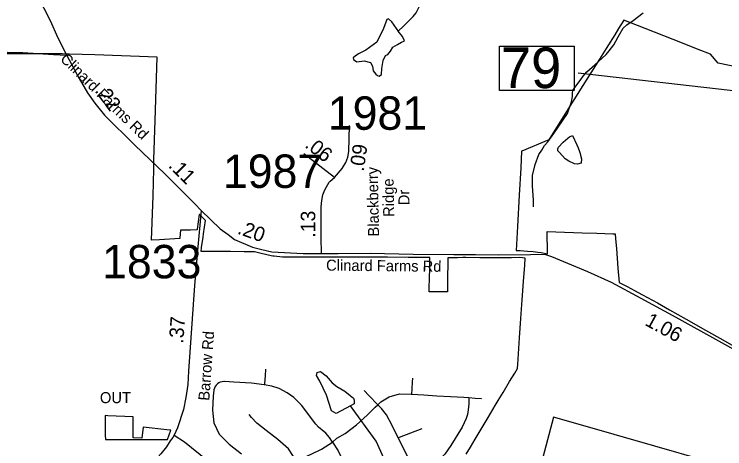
# Model space of a CAD drawing. Extents: x 1662474 to 1856135, y 779280 to 917889.
# Drawn here: x 1707768 to 1713898, y 839326 to 843071 of the extents above; entities that cross this region are included whole.
import ezdxf

# ---------------------------------------------------------------- set-up
doc = ezdxf.new("R2010")
doc.units = 0
for name, color, linetype in [('Cogo Default Point CELL', 7, 'Continuous'), ('Exist Boundary Political City Limit New', 7, 'Continuous'), ('Exist Boundary Political City Limit New Hole', 7, 'Continuous'), ('Exist Hydrographic Misc Water Feature', 7, 'Continuous'), ('Exist Hydrographic Pond Under 1500 Sq Ft', 7, 'Continuous'), ('Exist Road Non-System Type 51', 7, 'Continuous'), ('Exist Road Secondary Mileage Tenths English Label', 7, 'Continuous'), ('Exist Road Secondary Structure Standard Bridge Number Label', 7, 'Continuous'), ('Exist Road Secondary Type 41 Attributed', 7, 'Continuous'), ('Exist Road Secondary Type 51 Attributed', 7, 'Continuous'), ('Exist Road Secondary Type 51 Label', 7, 'Continuous'), ('Map Preparation Boundary City Limit Buffer Line', 7, 'Continuous'), ('Prop DGN Element Guardrail', 7, 'Continuous')]:
    doc.layers.add(name, color=color, linetype=linetype)

msp = doc.modelspace()

# ---------------------------------------------------------------- linework, layer by layer
at = {"layer": 'Exist Boundary Political City Limit New'}
for points in [[(1714036.9, 842609.1), (1713840.5, 842648.1), (1713773.9, 842725.9), (1713666.8, 842768.1), (1713533.6, 842820.7), (1713372, 842884.5), (1713211.5, 842947.8), (1713028.2, 843020.2), (1712982, 842946.8), (1712948.4, 842893.1), (1712874.5, 842775.7), (1712816.2, 842683.2), (1712674.1, 842457.4), (1712504.6, 842187.9), (1712378.9, 841988), (1712146.9, 841890.3), (1712145.2, 841889.6), (1712137.4, 841747.3), (1712124.2, 841511.1), (1712109.1, 841241.6), (1712097.6, 841033.6), (1712131.2, 841033.9), (1712196.4, 841029.3), (1712245.4, 841025.8), (1712283.6, 841021.6), (1712312.4, 841017.6), (1712368, 841007.4), (1712367.9, 841013.1), (1712364.4, 841198.6), (1712366.4, 841198.6), (1712440.4, 841195.9), (1712667.9, 841188.1), (1712793.1, 841183.8), (1712932.8, 841178.9), (1712952.9, 841178.2), (1712956.2, 841136.1), (1712962.8, 841051.4), (1712975.9, 840882.2), (1712985.5, 840757.9), (1713037, 840734.2), (1713056, 840724.8), (1713120.2, 840690.1), (1713188.1, 840653.5), (1713316.1, 840582.8), (1713419.9, 840524.5), (1713565.4, 840442.8), (1713732.4, 840349), (1713879.6, 840265.5), (1714051.4, 840167.9)], [(1711744.6, 839408.6), (1711787.5, 839480.4), (1711856, 839595.1), (1711918.1, 839699.1), (1711944.1, 839742.6), (1711985.4, 839811.5), (1712041.9, 839905.2), (1712085.8, 839976.4), (1712109, 840017.6), (1712109.2, 840020.2), (1712111.4, 840050.9), (1712127.6, 840281.6), (1712139.4, 840449.2), (1712150.8, 840610), (1712161.9, 840767.9), (1712171.8, 840907.8), (1712176.1, 840969.7), (1712129.2, 840973.1), (1712057.5, 840972.5), (1711962.9, 840971.8), (1711901.6, 840971.3), (1711784.1, 840972.1), (1711663, 840973.1), (1711638.6, 840973.3), (1711591.8, 840972.5), (1711511.5, 840971.7), (1711509.6, 840971.7), (1711506, 840755.3), (1711504.9, 840685.6), (1711504.8, 840679.6), (1711348.4, 840679.7), (1711348.8, 840697.9), (1711349, 840711.1), (1711350.8, 840796.7), (1711352.2, 840878.6), (1711354.1, 840973.4), (1711248.6, 840974.9), (1711165.5, 840975.4), (1710987.5, 840976.2), (1710871.2, 840976.6), (1710679.9, 840977.3), (1710564.4, 840977.8), (1710371.2, 840978.2), (1710279, 840978.3), (1710151.8, 840977.8), (1710111, 840976.9), (1710083.4, 840976.4), (1710011.8, 840984.6), (1710000, 840987.1), (1709958.1, 840995.4), (1709876.2, 841015), (1709839.9, 841024.1), (1709753.2, 841024.6), (1709633.9, 841025.4), (1709512.6, 841026.1), (1709444.5, 841026.5), (1709379.9, 841026.9), (1709384.6, 841061.9), (1709397.2, 841149.8), (1709401.4, 841178.9), (1709417.6, 841292.6), (1709366, 841345.4), (1709365.1, 841346.4), (1709346.8, 841218.6), (1709345.9, 841212.6), (1709288.9, 841211.1), (1709203.4, 841208.8), (1709201.9, 841208.8), (1709198, 841143.1), (1709197.6, 841137.2), (1709022.6, 841127.8), (1708953.6, 841124), (1708966.1, 841506.6), (1708973.6, 841735), (1708973.8, 841819.6), (1708984.1, 842155.2), (1709000.9, 842701.1), (1708465, 842721.2), (1708245.6, 842727.4), (1708181.6, 842729.6), (1707771.8, 842730.1), (1707696.1, 842730.5)], [(1713734.9, 839221.5), (1713292.8, 839348), (1712593.4, 839548.1), (1712420.5, 839597.6), (1712184.1, 838708.6)], [(1711667.8, 839279.8), (1711703.8, 839340.1), (1711744.6, 839408.6)]]:
    msp.add_lwpolyline(points, dxfattribs=at)
at = {"layer": 'Exist Boundary Political City Limit New Hole'}
msp.add_lwpolyline([(1709085.2, 839489.4), (1708880.9, 839512.9), (1708870.6, 839416.6), (1708795, 839421.2), (1708794, 839600.5), (1708574.9, 839610.8), (1708552.2, 839611.8), (1708553.5, 839446.6), (1708553.5, 839442.5), (1708554.5, 839406.9), (1708686.5, 839406.6), (1708758.1, 839406.4), (1708912.9, 839406), (1709024.1, 839405.7), (1709065.8, 839406.8), (1709090.2, 839405.5), (1709118.6, 839485.6), (1709085.2, 839489.4)], dxfattribs=at)
at = {"layer": 'Exist Hydrographic Misc Water Feature'}
for points in [[(1711081.3, 842925.7), (1711127.6, 842967), (1711209.9, 843052.4), (1711234.2, 843082.2), (1711307.2, 843230.1), (1711345.5, 843322.1), (1711355.8, 843374.3), (1711362, 843414.4), (1711366.5, 843475.9), (1711368.7, 843524.2), (1711374.9, 843574.2), (1711387.4, 843660.1), (1711397.5, 843687.8), (1711427.7, 843757.7), (1711468.1, 843835.7), (1711488.6, 843884.6)], [(1712248.7, 841411.3), (1712246.9, 841468.8), (1712239.6, 841591.2), (1712237.8, 841633.1), (1712237.9, 841681.5), (1712262.4, 841775.4), (1712294.9, 841860.9), (1712319.2, 841900.6), (1712343.3, 841938.7), (1712371.7, 841970.9), (1712424.1, 842044.6), (1712454.3, 842088.3), (1712541.1, 842216.1), (1712575.7, 842316.4), (1712583.9, 842362.2), (1712584, 842395.7), (1712590.3, 842420.2), (1712606.3, 842442.1), (1712654.7, 842507.6), (1712677, 842537.5), (1712707.3, 842573.8), (1712775.7, 842635.6), (1712874.1, 842724.7), (1712900.3, 842754.5), (1712920.5, 842780.4), (1712940.5, 842807), (1712956.8, 842838.7), (1712976.8, 842876.9), (1713021.4, 842950.7), (1713051.5, 842980.4), (1713105.9, 843017.8), (1713192.3, 843083.4)], [(1711062.1, 839008.1), (1710890.2, 839392.3), (1710668.1, 839695.6)]]:
    msp.add_lwpolyline(points, dxfattribs=at)
at = {"layer": 'Exist Hydrographic Pond Under 1500 Sq Ft'}
for points in [[(1711086.6, 842918.9), (1711024.6, 843006.3), (1710995.5, 843031.8), (1710982.8, 843024.5), (1710953.6, 842948), (1710897.2, 842829.7), (1710802.5, 842760.6), (1710736.9, 842729.6), (1710709.6, 842709.6), (1710693.2, 842695.1), (1710695, 842680.5), (1710724.2, 842662.3), (1710786.1, 842669.6), (1710842.5, 842655), (1710858.9, 842624.1), (1710864.4, 842584), (1710886.3, 842554.9), (1710900.8, 842542.2), (1710915.4, 842536.7), (1710935.4, 842553.1), (1710939.1, 842604), (1710950, 842673.2), (1710971.8, 842715.1), (1710990, 842724.2), (1711013.7, 842753.3), (1711033.8, 842786.1), (1711075.6, 842811.5), (1711110.2, 842829.7), (1711133.9, 842840.7), (1711117.5, 842878.9), (1711081.3, 842925.7)], [(1712583.6, 842025.4), (1712622.4, 841946.8), (1712632.3, 841920.3), (1712645.6, 841889.2), (1712649.3, 841871), (1712654.2, 841857.1), (1712661.4, 841824.5), (1712657.8, 841788.3), (1712627, 841777.5), (1712599.9, 841781.1), (1712552.8, 841804.6), (1712522.1, 841823.7), (1712473.1, 841878.8), (1712458.7, 841893.3), (1712456.9, 841911.4), (1712462.1, 841925.5), (1712504.5, 841967.3), (1712543.8, 842002.1), (1712557.8, 842015.8), (1712583.6, 842025.4)], [(1710668.1, 839695.6), (1710545.1, 839629.6), (1710505.4, 839651.6), (1710463.4, 839788.6), (1710405.9, 839910), (1710377.2, 839956.4), (1710381.6, 839982.9), (1710410.4, 839991.7), (1710459, 839954.2), (1710509.8, 839894.6), (1710551.8, 839861.4), (1710620.3, 839821.7), (1710666.7, 839786.4), (1710695.4, 839762.1), (1710702, 839744.4), (1710699.8, 839713.5), (1710668.1, 839695.6)]]:
    msp.add_lwpolyline(points, dxfattribs=at)
at = {"layer": 'Exist Road Non-System Type 51'}
for points in [[(1709935.6, 840010.7), (1709935.5, 840009.6), (1709932.9, 839957.5), (1709925.9, 839886.7), (1709925.1, 839876.2)], [(1709925.1, 839876.2), (1709813.9, 839889.9), (1709664.2, 839899.6), (1709582.9, 839905.1), (1709577.1, 839905.2), (1709561.9, 839903.9), (1709547.2, 839900), (1709543.8, 839898.7), (1709533.5, 839893.6), (1709522.1, 839885.8), (1709521, 839884.9), (1709510.2, 839874.1), (1709501.6, 839861.7), (1709495.1, 839847.9), (1709491.1, 839833.2), (1709490.8, 839830.5), (1709483.1, 839778.2), (1709478.1, 839657.5), (1709490.8, 839548.9), (1709536.4, 839452), (1709623.6, 839366.6), (1709729.5, 839282.1)], [(1711198.1, 839796.2), (1711200.1, 839842.9), (1711204.1, 839900), (1711207.4, 839934.2)], [(1710514.2, 839383.8), (1710487.1, 839423), (1710456.6, 839459.1), (1710393.4, 839513.5), (1710370.2, 839537.5), (1710246.9, 839702.1), (1710181.5, 839766.4), (1710122.1, 839809.2), (1710053.9, 839844.5), (1709989.6, 839866.4), (1709925.1, 839876.2)], [(1710903.9, 839705.2), (1710826.4, 839784.1), (1710788.2, 839827)], [(1710903.9, 839705.2), (1710930, 839731.2), (1711001.4, 839774), (1711092.2, 839798.2), (1711193.6, 839796.5), (1711198.1, 839796.2)], [(1711690.9, 839766.4), (1711689.5, 839712.9), (1711684.4, 839661.9), (1711677, 839622.4), (1711665.4, 839585.5), (1711631.9, 839512.9), (1711535.1, 839354.2), (1711481.8, 839279.4), (1711440.8, 839237.5), (1711322.8, 839154), (1711301.9, 839144.9), (1711281.1, 839143.4), (1711255.4, 839147.9), (1711229.5, 839157.4), (1711213.1, 839168.8), (1711198.4, 839185.7), (1711181.6, 839214.2), (1711151.6, 839280.4), (1711081.4, 839421.1)], [(1711198.1, 839796.2), (1711300.4, 839789.9), (1711413, 839782.7), (1711530.6, 839776.5), (1711646.1, 839769.4), (1711690.9, 839766.4)], [(1711690.9, 839766.4), (1711744.6, 839762.9), (1711794.9, 839757.8), (1711797.4, 839757.2)], [(1710514.2, 839383.8), (1710551.1, 839416), (1710622, 839456.5), (1710721.6, 839533.5), (1710812.2, 839616.9), (1710882.8, 839684.4), (1710903.9, 839705.2)], [(1711081.4, 839421.1), (1711028.4, 839526.9), (1710980.4, 839617.2), (1710936.4, 839672.1), (1710903.9, 839705.2)], [(1710198.5, 839219.8), (1710193.8, 839228.1), (1710178.4, 839259.2), (1710134.6, 839324.8), (1710042.4, 839405.2), (1709940.5, 839484.6), (1709861.6, 839547.4), (1709814.4, 839595.4), (1709796, 839621.2)], [(1711081.4, 839421.1), (1711090.5, 839424.6), (1711288.1, 839500)], [(1710198.5, 839219.8), (1710224.2, 839231.4), (1710330.6, 839279.8), (1710420.2, 839322.6), (1710514.2, 839383.8)], [(1710514.2, 839383.8), (1710563.1, 839306.7), (1710601.6, 839225.9), (1710643.9, 839137.9), (1710687.9, 839047.1), (1710717, 838982.2), (1710718.9, 838978.9)]]:
    msp.add_lwpolyline(points, dxfattribs=at)
at = {"layer": 'Exist Road Secondary Structure Standard Bridge Number Label'}
msp.add_line((1714979, 842293.9), (1712634, 842564.4), dxfattribs=at)
msp.add_lwpolyline([(1711953.7, 842797.1), (1712597.9, 842797.1), (1712597.9, 842414.8), (1711953.7, 842414.8)], close=True, dxfattribs=at)
at = {"layer": 'Exist Road Secondary Type 41 Attributed'}
msp.add_lwpolyline([(1708223.4, 842716.8), (1708107.6, 842722.3), (1707843.3, 842738.3), (1707713.2, 842742.3), (1707668.8, 842734.1), (1707624.1, 842707.3), (1707311.4, 842475.1), (1707150.6, 842354.5), (1707143.7, 842337.4), (1707132.7, 842309.9), (1707114.8, 841390), (1707114.8, 840849.8)], dxfattribs=at)
at = {"layer": 'Exist Road Secondary Type 51 Attributed'}
for points in [[(1707751.9, 843648.3), (1707911.3, 843343.7), (1708077.1, 843016), (1708145.6, 842868.6), (1708223.4, 842716.8)], [(1708223.4, 842716.8), (1708328.2, 842516.8), (1708400.7, 842394.9), (1708463.4, 842305.9), (1708545.8, 842200.4), (1708809.6, 841943.4), (1709066.9, 841696.2), (1709221.8, 841541.3), (1709327.4, 841435.8), (1709382.3, 841380.9)], [(1710530.1, 841662.7), (1710597.9, 841740.7), (1710629.3, 841792.9), (1710646.7, 841838.1), (1710653.6, 841886.8), (1710659.9, 842113)], [(1710530.1, 841662.7), (1710267.8, 841868.6)], [(1710418.8, 841009.6), (1710417, 841145.5), (1710417, 841410), (1710420.6, 841466.6), (1710430.9, 841514.5), (1710441.1, 841543.6), (1710451.8, 841563.2), (1710473, 841604.2), (1710484.4, 841623.1), (1710493.5, 841632.8), (1710530.1, 841662.7)], [(1709382.3, 841380.9), (1709348.6, 841035.2), (1709324.6, 840734), (1709272.2, 839993.7), (1709265.6, 839880.7), (1709248.2, 839768.9), (1709229.1, 839664.7), (1709176.7, 839505.8), (1709148.1, 839443.4)], [(1709382.3, 841380.9), (1709544.3, 841222.1), (1709613.3, 841171.6), (1709669.5, 841130.9), (1709822.6, 841063.3), (1709903, 841043), (1709990.1, 841024.6), (1710261.2, 841010.2), (1710418.8, 841009.6)], [(1710418.8, 841009.6), (1710563.7, 841009.6), (1710837.8, 841011.6), (1711210.1, 841002.1), (1711560.2, 841000), (1711747.3, 841000.7), (1711943.6, 840998.8), (1712221.8, 841000.2), (1712341.9, 841003), (1712403.8, 840984.3), (1712507.5, 840941.2), (1712714.7, 840855.1), (1712917.9, 840760.9), (1713172.6, 840624.5), (1713475.2, 840459.2), (1713843.4, 840255.4), (1714133.9, 840094.4), (1714480.1, 839883.9), (1714725, 839735.9), (1715021.5, 839576.8), (1715268.7, 839432), (1715499.9, 839319.2), (1715529.9, 839303.2), (1715596.6, 839267.5)], [(1709148.1, 839443.4), (1709135.4, 839422.7), (1709114.7, 839394), (1709081.4, 839343.5), (1709033, 839281.5), (1708937.5, 839175.7), (1708751.5, 838989.8), (1708482.1, 838728.9), (1708307.4, 838571), (1708052.4, 838329.5), (1707794.7, 838065.3)], [(1709148.1, 839443.4), (1709236.5, 839384.8), (1709433, 839228), (1709683.2, 839035.4), (1709916.6, 838848), (1710288.8, 838586.2), (1710457, 838462.5), (1710659.7, 838314.3), (1710859.5, 838178.8), (1710944.1, 838118.4)]]:
    msp.add_lwpolyline(points, dxfattribs=at)
at = {"layer": 'Map Preparation Boundary City Limit Buffer Line'}
for points in [[(1714036.9, 842609.1), (1713840.5, 842648.1), (1713773.9, 842725.9), (1713666.8, 842768.1), (1713533.6, 842820.7), (1713372, 842884.5), (1713211.5, 842947.8), (1713028.2, 843020.2), (1712982, 842946.8), (1712948.4, 842893.1), (1712874.5, 842775.7), (1712816.2, 842683.2), (1712674.1, 842457.4), (1712504.6, 842187.9), (1712378.9, 841988), (1712146.9, 841890.3), (1712145.2, 841889.6), (1712137.4, 841747.3), (1712124.2, 841511.1), (1712109.1, 841241.6), (1712097.6, 841033.6), (1712131.2, 841033.9), (1712196.4, 841029.3), (1712245.4, 841025.8), (1712283.6, 841021.6), (1712312.4, 841017.6), (1712368, 841007.4), (1712367.9, 841013.1), (1712364.4, 841198.6), (1712366.4, 841198.6), (1712440.4, 841195.9), (1712667.9, 841188.1), (1712793.1, 841183.8), (1712932.8, 841178.9), (1712952.9, 841178.2), (1712956.2, 841136.1), (1712962.8, 841051.4), (1712975.9, 840882.2), (1712985.5, 840757.9), (1713037, 840734.2), (1713056, 840724.8), (1713120.2, 840690.1), (1713188.1, 840653.5), (1713316.1, 840582.8), (1713419.9, 840524.5), (1713565.4, 840442.8), (1713732.4, 840349), (1713879.6, 840265.5), (1714051.4, 840167.9)], [(1711744.6, 839408.6), (1711787.5, 839480.4), (1711856, 839595.1), (1711918.1, 839699.1), (1711944.1, 839742.6), (1711985.4, 839811.5), (1712041.9, 839905.2), (1712085.8, 839976.4), (1712109, 840017.6), (1712109.2, 840020.2), (1712111.4, 840050.9), (1712127.6, 840281.6), (1712139.4, 840449.2), (1712150.8, 840610), (1712161.9, 840767.9), (1712171.8, 840907.8), (1712176.1, 840969.7), (1712129.2, 840973.1), (1712057.5, 840972.5), (1711962.9, 840971.8), (1711901.6, 840971.3), (1711784.1, 840972.1), (1711663, 840973.1), (1711638.6, 840973.3), (1711591.8, 840972.5), (1711511.5, 840971.7), (1711509.6, 840971.7), (1711506, 840755.3), (1711504.9, 840685.6), (1711504.8, 840679.6), (1711348.4, 840679.7), (1711348.8, 840697.9), (1711349, 840711.1), (1711350.8, 840796.7), (1711352.2, 840878.6), (1711354.1, 840973.4), (1711248.6, 840974.9), (1711165.5, 840975.4), (1710987.5, 840976.2), (1710871.2, 840976.6), (1710679.9, 840977.3), (1710564.4, 840977.8), (1710371.2, 840978.2), (1710279, 840978.3), (1710151.8, 840977.8), (1710111, 840976.9), (1710083.4, 840976.4), (1710011.8, 840984.6), (1710000, 840987.1), (1709958.1, 840995.4), (1709876.2, 841015), (1709839.9, 841024.1), (1709753.2, 841024.6), (1709633.9, 841025.4), (1709512.6, 841026.1), (1709444.5, 841026.5), (1709379.9, 841026.9), (1709384.6, 841061.9), (1709397.2, 841149.8), (1709401.4, 841178.9), (1709417.6, 841292.6), (1709366, 841345.4), (1709365.1, 841346.4), (1709346.8, 841218.6), (1709345.9, 841212.6), (1709288.9, 841211.1), (1709203.4, 841208.8), (1709201.9, 841208.8), (1709198, 841143.1), (1709197.6, 841137.2), (1709022.6, 841127.8), (1708953.6, 841124), (1708966.1, 841506.6), (1708973.6, 841735), (1708973.8, 841819.6), (1708984.1, 842155.2), (1709000.9, 842701.1), (1708465, 842721.2), (1708245.6, 842727.4), (1708181.6, 842729.6), (1707771.8, 842730.1), (1707696.1, 842730.5)], [(1709085.2, 839489.4), (1708880.9, 839512.9), (1708870.6, 839416.6), (1708795, 839421.2), (1708794, 839600.5), (1708574.9, 839610.8), (1708552.2, 839611.8), (1708553.5, 839446.6), (1708553.5, 839442.5), (1708554.5, 839406.9), (1708686.5, 839406.6), (1708758.1, 839406.4), (1708912.9, 839406), (1709024.1, 839405.7), (1709065.8, 839406.8), (1709090.2, 839405.5), (1709118.6, 839485.6), (1709085.2, 839489.4)], [(1713734.9, 839221.5), (1713292.8, 839348), (1712593.4, 839548.1), (1712420.5, 839597.6), (1712184.1, 838708.6)], [(1711667.8, 839279.8), (1711703.8, 839340.1), (1711744.6, 839408.6)]]:
    msp.add_lwpolyline(points, dxfattribs=at)

# ---------------------------------------------------------------- texts
at = {"layer": 'Cogo Default Point CELL'}
for s, p in [('1981', (1710473.4, 842075.2)), ('1987', (1709568.5, 841574.1)), ('1833', (1708526.5, 840794.8))]:
    msp.add_text(s, height=288, dxfattribs=at).set_placement(p)
at = {"layer": 'Exist Boundary Political City Limit New Hole'}
msp.add_text('OUT', height=95, dxfattribs=at).set_placement((1708507.6, 839719.1))
at = {"layer": 'Exist Road Secondary Mileage Tenths English Label'}
for s, rotation, p in [('.06', 321.85499, (1710268, 841930.7)), ('.09', 81.8703, (1710783.1, 841711.8)), ('.13', 90, (1710365.3, 841145.1)), ('.20', 340.42261, (1709686.2, 841181.7))]:
    msp.add_text(s, height=125, rotation=rotation, dxfattribs=at).set_placement(p)
at = {"layer": 'Exist Road Secondary Structure Standard Bridge Number Label'}
msp.add_text('79', height=350, dxfattribs=at).set_placement((1711966.3, 842434.6))
at = {"layer": 'Exist Road Secondary Type 51 Label'}
for s, rotation, p in [('Clinard Farms Rd', 315.73885, (1708158.6, 842677.4)), ('Blackberry', 91.09453, (1710916, 841156.1)), (' Ridge', 91.09453, (1711047.2, 841289.8)), (' Dr', 91.09453, (1711179, 841390.2)), ('Clinard Farms Rd', 359.4137, (1710457.9, 840861.3)), ('Barrow Rd', 85.94384, (1709450.9, 839737.8))]:
    msp.add_text(s, height=95, rotation=rotation, dxfattribs=at).set_placement(p)
at = {"layer": 'Prop DGN Element Guardrail'}
for s, rotation, p in [('.22', 306.72966, (1708458.6, 842411)), ('.11', 315.01592, (1709092.2, 841759.3)), ('.37', 85.95058, (1709226.2, 840230)), ('1.06', 331.35334, (1713201, 840395.3))]:
    msp.add_text(s, height=125, rotation=rotation, dxfattribs=at).set_placement(p)

doc.saveas('drawing.dxf')
